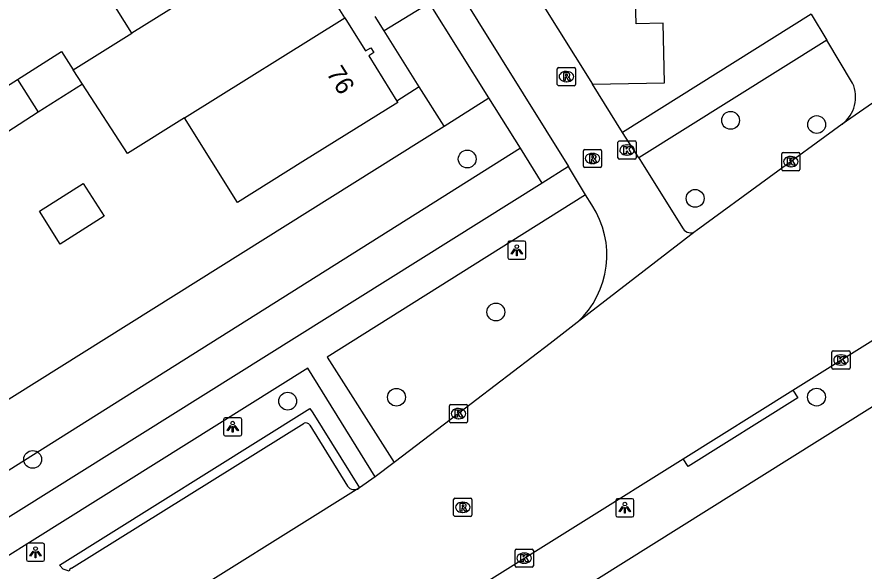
# Model space of a CAD drawing. Extents: x 159280 to 160375, y 384531 to 385872.
# Drawn here: x 159788.43 to 159834.9, y 385453.01 to 385483.41 of the extents above; entities that cross this region are included whole.
import ezdxf

# ---------------------------------------------------------------- set-up
doc = ezdxf.new("R2010")
doc.units = 0
for name, color, linetype in [('IMGEO_Boom', 7, 'Continuous'), ('IMGEO_Erf', 7, 'Continuous'), ('IMGEO_Groenvoorziening', 7, 'Continuous'), ('IMGEO_Kolk', 7, 'Continuous'), ('IMGEO_Lichtpunt', 7, 'Continuous'), ('IMGEO_Pand', 7, 'Continuous'), ('IMGEO_Pand_nummerreeks', 7, 'Continuous'), ('IMGEO_Parkeervlak_open', 7, 'Continuous'), ('IMGEO_Rijbaan_lokaal_open', 7, 'Continuous'), ('IMGEO_Rioolput', 7, 'Continuous'), ('IMGEO_Voetpad_open', 7, 'Continuous')]:
    doc.layers.add(name, color=color, linetype=linetype)

msp = doc.modelspace()

# ---------------------------------------------------------------- linework, layer by layer
at = {"layer": 'IMGEO_Boom'}
for centre in [(159827.58, 385477.733), (159832.304, 385477.503), (159813.132, 385475.613), (159825.635, 385473.453), (159814.703, 385467.222), (159803.281, 385462.332), (159809.249, 385462.546), (159832.296, 385462.554), (159789.291, 385459.137)]:
    msp.add_circle(centre, 0.489, dxfattribs=at)
at = {"layer": 'IMGEO_Erf'}
msp.add_lwpolyline([(159810.491, 385479.581), (159809.271, 385478.794)], dxfattribs=at)
at = {"layer": 'IMGEO_Groenvoorziening'}
for points in [[(159810.491, 385479.581), (159808.568, 385482.646)], [(159811.861, 385477.417), (159810.491, 385479.581)], [(159811.861, 385477.417), (159814.325, 385478.96)], [(159774.499, 385454.06), (159776.347, 385455.194), (159777.242, 385455.74), (159811.861, 385477.417)], [(159816.049, 385476.203), (159776.282, 385451.174)]]:
    msp.add_lwpolyline(points, dxfattribs=at)
at = {"layer": 'IMGEO_Kolk'}
for p, q in [((159821.4, 385475.678), (159821.4, 385476.53)), ((159821.475, 385476.604), (159822.327, 385476.604)), ((159821.888, 385476.384), (159821.913, 385476.384)), ((159822.401, 385476.53), (159822.401, 385475.678)), ((159821.911, 385475.824), (159821.886, 385475.824)), ((159830.385, 385475.046), (159830.385, 385475.898)), ((159830.46, 385475.972), (159831.312, 385475.972)), ((159830.873, 385475.752), (159830.898, 385475.752)), ((159831.386, 385475.898), (159831.386, 385475.046)), ((159822.327, 385475.604), (159821.475, 385475.604)), ((159831.312, 385474.972), (159830.46, 385474.972)), ((159830.896, 385475.192), (159830.871, 385475.192)), ((159833.136, 385464.163), (159833.136, 385465.015)), ((159833.211, 385465.089), (159834.063, 385465.089)), ((159834.137, 385465.015), (159834.137, 385464.163)), ((159833.624, 385464.869), (159833.649, 385464.869)), ((159834.063, 385464.089), (159833.211, 385464.089)), ((159833.647, 385464.309), (159833.622, 385464.309)), ((159812.15, 385461.224), (159812.15, 385462.076)), ((159812.225, 385462.15), (159813.077, 385462.15)), ((159812.638, 385461.93), (159812.663, 385461.93)), ((159813.151, 385462.076), (159813.151, 385461.224)), ((159812.661, 385461.37), (159812.636, 385461.37)), ((159813.077, 385461.15), (159812.225, 385461.15)), ((159815.759, 385453.295), (159815.759, 385454.147)), ((159815.834, 385454.221), (159816.686, 385454.221)), ((159816.247, 385454.001), (159816.272, 385454.001)), ((159816.76, 385454.147), (159816.76, 385453.295)), ((159816.27, 385453.441), (159816.245, 385453.441)), ((159816.686, 385453.221), (159815.834, 385453.221))]:
    msp.add_line(p, q, dxfattribs=at)
for points in [[(159821.4, 385475.678), (159821.4, 385476.53)], [(159821.475, 385476.604), (159822.327, 385476.604)], [(159821.721, 385476.304), (159821.844, 385476.304), (159821.844, 385476.153), (159821.974, 385476.304), (159822.138, 385476.304), (159821.992, 385476.153), (159822.145, 385475.904), (159821.993, 385475.904), (159821.908, 385476.068), (159821.844, 385476.001), (159821.844, 385475.904), (159821.721, 385475.904), (159821.721, 385476.304)], [(159822.401, 385476.53), (159822.401, 385475.678)], [(159830.385, 385475.046), (159830.385, 385475.898)], [(159830.46, 385475.972), (159831.312, 385475.972)], [(159831.386, 385475.898), (159831.386, 385475.046)], [(159822.327, 385475.604), (159821.475, 385475.604)], [(159830.706, 385475.672), (159830.829, 385475.672), (159830.829, 385475.521), (159830.959, 385475.672), (159831.123, 385475.672), (159830.977, 385475.521), (159831.13, 385475.272), (159830.978, 385475.272), (159830.893, 385475.436), (159830.829, 385475.369), (159830.829, 385475.272), (159830.706, 385475.272), (159830.706, 385475.672)], [(159831.312, 385474.972), (159830.46, 385474.972)], [(159833.136, 385464.163), (159833.136, 385465.015)], [(159833.211, 385465.089), (159834.063, 385465.089)], [(159834.137, 385465.015), (159834.137, 385464.163)], [(159833.457, 385464.789), (159833.58, 385464.789), (159833.58, 385464.638), (159833.71, 385464.789), (159833.874, 385464.789), (159833.728, 385464.638), (159833.881, 385464.389), (159833.729, 385464.389), (159833.644, 385464.553), (159833.58, 385464.486), (159833.58, 385464.389), (159833.457, 385464.389), (159833.457, 385464.789)], [(159834.063, 385464.089), (159833.211, 385464.089)], [(159812.15, 385461.224), (159812.15, 385462.076)], [(159812.225, 385462.15), (159813.077, 385462.15)], [(159812.471, 385461.85), (159812.594, 385461.85), (159812.594, 385461.699), (159812.724, 385461.85), (159812.888, 385461.85), (159812.742, 385461.699), (159812.895, 385461.45), (159812.743, 385461.45), (159812.658, 385461.614), (159812.594, 385461.547), (159812.594, 385461.45), (159812.471, 385461.45), (159812.471, 385461.85)], [(159813.151, 385462.076), (159813.151, 385461.224)], [(159813.077, 385461.15), (159812.225, 385461.15)], [(159815.759, 385453.295), (159815.759, 385454.147)], [(159815.834, 385454.221), (159816.686, 385454.221)], [(159816.08, 385453.921), (159816.203, 385453.921), (159816.203, 385453.77), (159816.333, 385453.921), (159816.497, 385453.921), (159816.351, 385453.77), (159816.504, 385453.521), (159816.352, 385453.521), (159816.267, 385453.685), (159816.203, 385453.618), (159816.203, 385453.521), (159816.08, 385453.521), (159816.08, 385453.921)], [(159816.76, 385454.147), (159816.76, 385453.295)], [(159816.686, 385453.221), (159815.834, 385453.221)]]:
    msp.add_lwpolyline(points, dxfattribs=at)
for centre, start, end in [((159821.477, 385476.528), 91.552, 178.448), ((159821.477, 385476.528), 91.552, 178.448), ((159822.325, 385476.528), 1.552, 88.448), ((159822.325, 385476.528), 1.552, 88.448), ((159830.462, 385475.896), 91.552, 178.448), ((159830.462, 385475.896), 91.552, 178.448), ((159831.31, 385475.896), 1.552, 88.448), ((159831.31, 385475.896), 1.552, 88.448), ((159821.477, 385475.68), 181.552, 268.448), ((159821.477, 385475.68), 181.552, 268.448), ((159822.325, 385475.68), 271.552, 358.448), ((159822.325, 385475.68), 271.552, 358.448), ((159830.462, 385475.048), 181.552, 268.448), ((159830.462, 385475.048), 181.552, 268.448), ((159831.31, 385475.048), 271.552, 358.448), ((159831.31, 385475.048), 271.552, 358.448), ((159833.213, 385465.013), 91.552, 178.448), ((159833.213, 385465.013), 91.552, 178.448), ((159834.061, 385465.013), 1.552, 88.448), ((159834.061, 385465.013), 1.552, 88.448), ((159833.213, 385464.165), 181.552, 268.448), ((159833.213, 385464.165), 181.552, 268.448), ((159834.061, 385464.165), 271.552, 358.448), ((159834.061, 385464.165), 271.552, 358.448), ((159812.227, 385462.074), 91.552, 178.448), ((159812.227, 385462.074), 91.552, 178.448), ((159813.075, 385462.074), 1.552, 88.448), ((159813.075, 385462.074), 1.552, 88.448), ((159812.227, 385461.226), 181.552, 268.448), ((159812.227, 385461.226), 181.552, 268.448), ((159813.075, 385461.226), 271.552, 358.448), ((159813.075, 385461.226), 271.552, 358.448), ((159815.836, 385454.145), 91.552, 178.448), ((159815.836, 385454.145), 91.552, 178.448), ((159816.684, 385454.145), 1.552, 88.448), ((159816.684, 385454.145), 1.552, 88.448), ((159815.836, 385453.297), 181.552, 268.448), ((159815.836, 385453.297), 181.552, 268.448), ((159816.684, 385453.297), 271.552, 358.448), ((159816.684, 385453.297), 271.552, 358.448)]:
    msp.add_arc(centre, 0.0765, start, end, dxfattribs=at)
for centre, major_axis, ratio, start_param, end_param in [((159821.887, 385476.104), (-0.387, 0.002), 0.722429, 4.712389, 7.853982), ((159821.912, 385476.104), (-0.39, 0.002), 0.717154, 1.570796, 4.712389), ((159830.872, 385475.472), (-0.387, 0.002), 0.722429, 4.712389, 7.853982), ((159830.897, 385475.472), (-0.39, 0.002), 0.717154, 1.570796, 4.712389), ((159833.623, 385464.589), (-0.387, 0.002), 0.722429, 4.712389, 7.853982), ((159833.648, 385464.589), (-0.39, 0.002), 0.717154, 1.570796, 4.712389), ((159812.637, 385461.65), (-0.387, 0.002), 0.722429, 4.712389, 7.853982), ((159812.662, 385461.65), (-0.39, 0.002), 0.717154, 1.570796, 4.712389), ((159816.246, 385453.721), (-0.387, 0.002), 0.722429, 4.712389, 7.853982), ((159816.271, 385453.721), (-0.39, 0.002), 0.717154, 1.570796, 4.712389)]:
    msp.add_ellipse(centre, major_axis=major_axis, ratio=ratio, start_param=start_param, end_param=end_param, dxfattribs=at)
at = {"layer": 'IMGEO_Lichtpunt'}
for p, q in [((159816.255, 385471.109), (159815.447, 385471.109)), ((159816.255, 385471.109), (159815.447, 385471.109)), ((159815.353, 385471.014), (159815.353, 385470.207)), ((159815.353, 385471.014), (159815.353, 385470.207)), ((159816.349, 385470.207), (159816.349, 385471.014)), ((159816.349, 385470.207), (159816.349, 385471.014)), ((159815.447, 385470.113), (159816.255, 385470.113)), ((159815.447, 385470.113), (159816.255, 385470.113)), ((159799.765, 385461.33), (159799.765, 385460.523)), ((159799.765, 385461.33), (159799.765, 385460.523)), ((159800.667, 385461.425), (159799.859, 385461.425)), ((159800.667, 385461.425), (159799.859, 385461.425)), ((159800.761, 385460.523), (159800.761, 385461.33)), ((159800.761, 385460.523), (159800.761, 385461.33)), ((159799.859, 385460.429), (159800.667, 385460.429)), ((159799.859, 385460.429), (159800.667, 385460.429)), ((159821.282, 385456.888), (159821.282, 385456.081)), ((159821.282, 385456.888), (159821.282, 385456.081)), ((159822.184, 385456.983), (159821.376, 385456.983)), ((159822.184, 385456.983), (159821.376, 385456.983)), ((159822.278, 385456.081), (159822.278, 385456.888)), ((159822.278, 385456.081), (159822.278, 385456.888)), ((159821.376, 385455.987), (159822.184, 385455.987)), ((159821.376, 385455.987), (159822.184, 385455.987)), ((159788.949, 385454.449), (159788.949, 385453.642)), ((159788.949, 385454.449), (159788.949, 385453.642)), ((159789.851, 385454.544), (159789.043, 385454.544)), ((159789.851, 385454.544), (159789.043, 385454.544)), ((159789.945, 385453.642), (159789.945, 385454.449)), ((159789.945, 385453.642), (159789.945, 385454.449)), ((159789.043, 385453.548), (159789.851, 385453.548)), ((159789.043, 385453.548), (159789.851, 385453.548))]:
    msp.add_line(p, q, dxfattribs=at)
for points in [[(159815.727, 385470.678), (159815.766, 385470.65), (159815.578, 385470.388), (159815.54, 385470.415), (159815.727, 385470.678)], [(159815.829, 385470.63), (159815.876, 385470.63), (159815.876, 385470.308), (159815.829, 385470.308), (159815.829, 385470.63)], [(159815.939, 385470.65), (159815.977, 385470.677), (159816.164, 385470.415), (159816.125, 385470.387), (159815.939, 385470.65)], [(159800.139, 385460.994), (159800.178, 385460.966), (159799.99, 385460.704), (159799.952, 385460.731), (159800.139, 385460.994)], [(159800.241, 385460.946), (159800.288, 385460.946), (159800.288, 385460.624), (159800.241, 385460.624), (159800.241, 385460.946)], [(159800.351, 385460.966), (159800.389, 385460.993), (159800.576, 385460.731), (159800.537, 385460.703), (159800.351, 385460.966)], [(159821.656, 385456.552), (159821.695, 385456.524), (159821.507, 385456.262), (159821.469, 385456.289), (159821.656, 385456.552)], [(159821.758, 385456.504), (159821.805, 385456.504), (159821.805, 385456.182), (159821.758, 385456.182), (159821.758, 385456.504)], [(159821.868, 385456.524), (159821.906, 385456.551), (159822.093, 385456.289), (159822.054, 385456.261), (159821.868, 385456.524)], [(159789.323, 385454.113), (159789.362, 385454.085), (159789.174, 385453.823), (159789.136, 385453.85), (159789.323, 385454.113)], [(159789.425, 385454.065), (159789.472, 385454.065), (159789.472, 385453.743), (159789.425, 385453.743), (159789.425, 385454.065)], [(159789.535, 385454.085), (159789.573, 385454.112), (159789.76, 385453.85), (159789.721, 385453.822), (159789.535, 385454.085)]]:
    msp.add_lwpolyline(points, dxfattribs=at)
for centre in [(159815.852, 385470.812), (159800.264, 385461.128), (159821.781, 385456.686), (159789.448, 385454.247)]:
    msp.add_circle(centre, 0.0994, dxfattribs=at)
for centre, start, end in [((159815.447, 385471.014), 90, 180), ((159815.447, 385471.014), 90, 180), ((159816.255, 385471.014), 0, 90), ((159816.255, 385471.014), 0, 90), ((159815.447, 385470.207), 180, 270), ((159815.447, 385470.207), 180, 270), ((159816.255, 385470.207), 270, 0), ((159816.255, 385470.207), 270, 360), ((159799.859, 385461.33), 90, 180), ((159799.859, 385461.33), 90, 180), ((159800.667, 385461.33), 0, 90), ((159800.667, 385461.33), 0, 90), ((159799.859, 385460.523), 180, 270), ((159799.859, 385460.523), 180, 270), ((159800.667, 385460.523), 270, 0), ((159800.667, 385460.523), 270, 360), ((159821.376, 385456.888), 90, 180), ((159821.376, 385456.888), 90, 180), ((159822.184, 385456.888), 0, 90), ((159822.184, 385456.888), 0, 90), ((159821.376, 385456.081), 180, 270), ((159821.376, 385456.081), 180, 270), ((159822.184, 385456.081), 270, 0), ((159822.184, 385456.081), 270, 360), ((159789.043, 385454.449), 90, 180), ((159789.043, 385454.449), 90, 180), ((159789.851, 385454.449), 0, 90), ((159789.851, 385454.449), 0, 90), ((159789.043, 385453.642), 180, 270), ((159789.043, 385453.642), 180, 270), ((159789.851, 385453.642), 270, 0), ((159789.851, 385453.642), 270, 360)]:
    msp.add_arc(centre, 0.0946, start, end, dxfattribs=at)
at = {"layer": 'IMGEO_Pand'}
for points in [[(159803.528, 385488.009), (159794.729, 385482.519)], [(159806.422, 385483.361), (159804.871, 385485.854), (159805.154, 385486.027), (159804.998, 385486.283), (159804.703, 385486.127), (159803.987, 385487.274), (159803.528, 385488.009)], [(159794.729, 385482.519), (159791.831, 385487.164)], [(159797.627, 385477.874), (159806.422, 385483.361)], [(159806.422, 385483.361), (159806.841, 385482.688), (159807.558, 385481.545), (159807.848, 385481.716), (159808.012, 385481.452), (159807.73, 385481.274), (159809.271, 385478.794)], [(159791.513, 385480.512), (159794.729, 385482.519)], [(159788.458, 385479.977), (159790.867, 385481.506), (159791.513, 385480.512)], [(159792.029, 385479.717), (159791.513, 385480.512)], [(159789.6, 385478.177), (159787.17, 385476.636), (159786.03, 385478.435), (159788.458, 385479.977)], [(159788.458, 385479.977), (159789.6, 385478.177)], [(159792.029, 385479.717), (159789.6, 385478.177)], [(159797.627, 385477.874), (159794.495, 385475.92), (159792.029, 385479.717)], [(159809.271, 385478.794), (159809.319, 385478.716), (159804.105, 385475.468), (159800.525, 385473.229), (159797.627, 385477.874)], [(159792.069, 385474.275), (159793.219, 385472.487), (159790.803, 385470.948), (159789.66, 385472.748), (159792.069, 385474.275)]]:
    msp.add_lwpolyline(points, dxfattribs=at)
at = {"layer": 'IMGEO_Parkeervlak_open'}
msp.add_lwpolyline([(159819.999, 385479.722), (159823.962, 385479.786), (159823.882, 385483.07), (159822.406, 385483.022), (159822.32, 385485.584), (159820.838, 385485.538), (159820.742, 385488.091), (159819.387, 385488.045), (159819.301, 385490.387), (159813.438, 385490.21)], dxfattribs=at)
at = {"layer": 'IMGEO_Rijbaan_lokaal_open'}
for points in [[(159760.965, 385567.655), (159764.01, 385562.812), (159787.822, 385524.685), (159787.874, 385524.601), (159818.691, 385475.205)], [(159813.438, 385490.21), (159819.999, 385479.722)], [(159831.993, 385483.566), (159832.854, 385482.136)], [(159842.15, 385483.372), (159833.706, 385477.528)], [(159834.276, 385479.776), (159832.854, 385482.136)], [(159821.659, 385477.076), (159819.999, 385479.722)], [(159830.998, 385462.94), (159840.845, 385469.098), (159855.306, 385478.182)], [(159833.706, 385477.528), (159825.683, 385471.677), (159825.644, 385471.637)], [(159822.539, 385475.675), (159821.659, 385477.076)], [(159822.539, 385475.675), (159822.74, 385475.354), (159824.98, 385471.784)], [(159819.629, 385473.653), (159818.691, 385475.205)], [(159819.962, 385473.095), (159819.629, 385473.653)], [(159825.644, 385471.637), (159819.172, 385466.655)], [(159819.172, 385466.655), (159817.69, 385465.492), (159812.651, 385461.65), (159809.116, 385458.967)], [(159824.98, 385459.176), (159830.998, 385462.94)], [(159799.603, 385443.299), (159802.523, 385445.131), (159824.98, 385459.176)], [(159809.116, 385458.967), (159808.086, 385458.173)], [(159808.086, 385458.173), (159807.213, 385457.571)], [(159807.186, 385457.552), (159795.902, 385450.502), (159793.27, 385448.861)], [(159807.213, 385457.571), (159807.186, 385457.552)]]:
    msp.add_lwpolyline(points, dxfattribs=at)
for centre, radius, start, end in [((159832.548, 385479.018), 1.887, 307.8582, 23.6858), ((159815.802, 385470.337), 4.991, 312.467, 33.5458), ((159825.389, 385472.059), 0.493, 213.8876, 301.1462)]:
    msp.add_arc(centre, radius, start, end, dxfattribs=at)
at = {"layer": 'IMGEO_Rioolput'}
for p, q in [((159818.071, 385479.708), (159818.071, 385480.56)), ((159818.146, 385480.634), (159818.998, 385480.634)), ((159818.559, 385480.414), (159818.584, 385480.414)), ((159819.072, 385480.56), (159819.072, 385479.708)), ((159818.998, 385479.634), (159818.146, 385479.634)), ((159818.582, 385479.854), (159818.557, 385479.854)), ((159819.503, 385475.217), (159819.503, 385476.069)), ((159819.578, 385476.143), (159820.43, 385476.143)), ((159819.991, 385475.923), (159820.016, 385475.923)), ((159820.504, 385476.069), (159820.504, 385475.217)), ((159820.014, 385475.363), (159819.989, 385475.363)), ((159820.43, 385475.143), (159819.578, 385475.143)), ((159812.385, 385456.086), (159812.385, 385456.938)), ((159812.46, 385457.012), (159813.312, 385457.012)), ((159812.873, 385456.792), (159812.898, 385456.792)), ((159813.386, 385456.938), (159813.386, 385456.086)), ((159812.896, 385456.232), (159812.871, 385456.232)), ((159813.312, 385456.012), (159812.46, 385456.012))]:
    msp.add_line(p, q, dxfattribs=at)
for points in [[(159818.071, 385479.708), (159818.071, 385480.56)], [(159818.146, 385480.634), (159818.998, 385480.634)], [(159819.072, 385480.56), (159819.072, 385479.708)], [(159818.66, 385480.332), (159818.408, 385480.334), (159818.408, 385479.934)], [(159818.408, 385479.934), (159818.532, 385479.934), (159818.532, 385480.096), (159818.543, 385480.096)], [(159818.586, 385480.253), (159818.532, 385480.253), (159818.532, 385480.172)], [(159818.532, 385480.172), (159818.584, 385480.172)], [(159818.59, 385480.067), (159818.661, 385479.934), (159818.801, 385479.934), (159818.736, 385480.06)], [(159818.998, 385479.634), (159818.146, 385479.634)], [(159819.503, 385475.217), (159819.503, 385476.069)], [(159819.578, 385476.143), (159820.43, 385476.143)], [(159820.092, 385475.841), (159819.84, 385475.843), (159819.84, 385475.443)], [(159820.018, 385475.762), (159819.964, 385475.762), (159819.964, 385475.681)], [(159820.504, 385476.069), (159820.504, 385475.217)], [(159819.84, 385475.443), (159819.964, 385475.443), (159819.964, 385475.605), (159819.975, 385475.605)], [(159819.964, 385475.681), (159820.016, 385475.681)], [(159820.022, 385475.576), (159820.093, 385475.443), (159820.233, 385475.443), (159820.168, 385475.569)], [(159820.43, 385475.143), (159819.578, 385475.143)], [(159812.385, 385456.086), (159812.385, 385456.938)], [(159812.46, 385457.012), (159813.312, 385457.012)], [(159812.974, 385456.71), (159812.722, 385456.712), (159812.722, 385456.312)], [(159813.386, 385456.938), (159813.386, 385456.086)], [(159812.722, 385456.312), (159812.846, 385456.312), (159812.846, 385456.474), (159812.857, 385456.474)], [(159812.9, 385456.631), (159812.846, 385456.631), (159812.846, 385456.55)], [(159812.846, 385456.55), (159812.898, 385456.55)], [(159812.904, 385456.445), (159812.975, 385456.312), (159813.115, 385456.312), (159813.05, 385456.438)], [(159813.312, 385456.012), (159812.46, 385456.012)]]:
    msp.add_lwpolyline(points, dxfattribs=at)
for centre, radius, start, end in [((159818.148, 385480.558), 0.0765, 91.552, 178.448), ((159818.148, 385480.558), 0.0765, 91.552, 178.448), ((159818.996, 385480.558), 0.0765, 1.552, 88.448), ((159818.996, 385480.558), 0.0765, 1.552, 88.448), ((159818.542, 385480.043), 0.0533, 26.0293, 88.6989), ((159818.568, 385480.361), 0.19, 274.7715, 282.9687), ((159818.592, 385480.157), 0.0964, 77.0061, 93.1865), ((159818.606, 385480.214), 0.0378, 276.6634, 79.6772), ((159818.659, 385480.222), 0.109, 350.3612, 89.416), ((159818.657, 385480.222), 0.112, 277.5842, 350.9817), ((159818.641, 385480.007), 0.108, 29.5134, 73.7905), ((159818.148, 385479.71), 0.0765, 181.552, 268.448), ((159818.148, 385479.71), 0.0765, 181.552, 268.448), ((159818.996, 385479.71), 0.0765, 271.552, 358.448), ((159818.996, 385479.71), 0.0765, 271.552, 358.448), ((159819.58, 385476.067), 0.0765, 91.552, 178.448), ((159819.58, 385476.067), 0.0765, 91.552, 178.448), ((159820.024, 385475.666), 0.0964, 77.0061, 93.1865), ((159820.038, 385475.723), 0.0378, 276.6634, 79.6772), ((159820.091, 385475.731), 0.109, 350.3612, 89.416), ((159820.089, 385475.731), 0.112, 277.5842, 350.9817), ((159820.428, 385476.067), 0.0765, 1.552, 88.448), ((159820.428, 385476.067), 0.0765, 1.552, 88.448), ((159819.974, 385475.552), 0.0533, 26.0293, 88.6989), ((159820, 385475.87), 0.19, 274.7715, 282.9687), ((159820.073, 385475.516), 0.108, 29.5134, 73.7905), ((159819.58, 385475.219), 0.0765, 181.552, 268.448), ((159819.58, 385475.219), 0.0765, 181.552, 268.448), ((159820.428, 385475.219), 0.0765, 271.552, 358.448), ((159820.428, 385475.219), 0.0765, 271.552, 358.448), ((159812.462, 385456.936), 0.0765, 91.552, 178.448), ((159812.462, 385456.936), 0.0765, 91.552, 178.448), ((159812.973, 385456.6), 0.109, 350.3612, 89.416), ((159813.31, 385456.936), 0.0765, 1.552, 88.448), ((159813.31, 385456.936), 0.0765, 1.552, 88.448), ((159812.856, 385456.421), 0.0533, 26.0293, 88.6989), ((159812.882, 385456.739), 0.19, 274.7715, 282.9687), ((159812.906, 385456.535), 0.0964, 77.0061, 93.1865), ((159812.92, 385456.592), 0.0378, 276.6634, 79.6772), ((159812.971, 385456.6), 0.112, 277.5842, 350.9817), ((159812.955, 385456.385), 0.108, 29.5134, 73.7905), ((159812.462, 385456.088), 0.0765, 181.552, 268.448), ((159812.462, 385456.088), 0.0765, 181.552, 268.448), ((159813.31, 385456.088), 0.0765, 271.552, 358.448), ((159813.31, 385456.088), 0.0765, 271.552, 358.448)]:
    msp.add_arc(centre, radius, start, end, dxfattribs=at)
for centre, major_axis, ratio, start_param, end_param in [((159818.558, 385480.134), (-0.387, 0.002), 0.722429, 4.712389, 7.853982), ((159818.583, 385480.134), (-0.39, 0.002), 0.717154, 1.570796, 4.712389), ((159819.99, 385475.643), (-0.387, 0.002), 0.722429, 4.712389, 7.853982), ((159820.015, 385475.643), (-0.39, 0.002), 0.717154, 1.570796, 4.712389), ((159812.872, 385456.512), (-0.387, 0.002), 0.722429, 4.712389, 7.853982), ((159812.897, 385456.512), (-0.39, 0.002), 0.717154, 1.570796, 4.712389)]:
    msp.add_ellipse(centre, major_axis=major_axis, ratio=ratio, start_param=start_param, end_param=end_param, dxfattribs=at)
at = {"layer": 'IMGEO_Voetpad_open'}
for points in [[(159814.325, 385478.96), (159811.069, 385484.165), (159808.568, 385482.646)], [(159808.568, 385482.646), (159808.089, 385483.438)], [(159831.993, 385483.566), (159821.659, 385477.076)], [(159832.854, 385482.136), (159822.539, 385475.675)], [(159816.049, 385476.203), (159814.325, 385478.96)], [(159861.476, 385478.378), (159859.363, 385477.052), (159716.755, 385387.736)], [(159817.241, 385474.297), (159816.049, 385476.203)], [(159818.691, 385475.205), (159817.241, 385474.297)], [(159817.241, 385474.297), (159780.166, 385451.079), (159779.271, 385450.518), (159777.409, 385449.352)], [(159819.629, 385473.653), (159805.44, 385464.748), (159809.116, 385458.967)], [(159808.086, 385458.173), (159804.391, 385464.144), (159772.604, 385444.245)], [(159830.998, 385462.94), (159831.263, 385462.517), (159825.245, 385458.753), (159824.98, 385459.176)], [(159791.286, 385453.014), (159790.965, 385453.111), (159790.759, 385453.343), (159804.501, 385461.931), (159804.666, 385461.683), (159807.213, 385457.571)], [(159791.424, 385453.177), (159804.189, 385461.123)], [(159804.496, 385461.014), (159806.569, 385457.662)]]:
    msp.add_lwpolyline(points, dxfattribs=at)
for centre, radius, start, end in [((159804.275, 385460.885), 0.253, 72.9834, 109.8808), ((159804.276, 385460.88), 0.258, 31.3722, 73.5283), ((159806.939, 385457.953), 0.471, 218.173, 301.6098), ((159791.522, 385452.954), 0.243, 113.7121, 165.7837)]:
    msp.add_arc(centre, radius, start, end, dxfattribs=at)

# ---------------------------------------------------------------- texts
at = {"layer": 'IMGEO_Pand_nummerreeks'}
msp.add_text('76', height=1, rotation=301.8562, dxfattribs=at).set_placement((159805.376, 385480.326))

doc.saveas('drawing.dxf')
